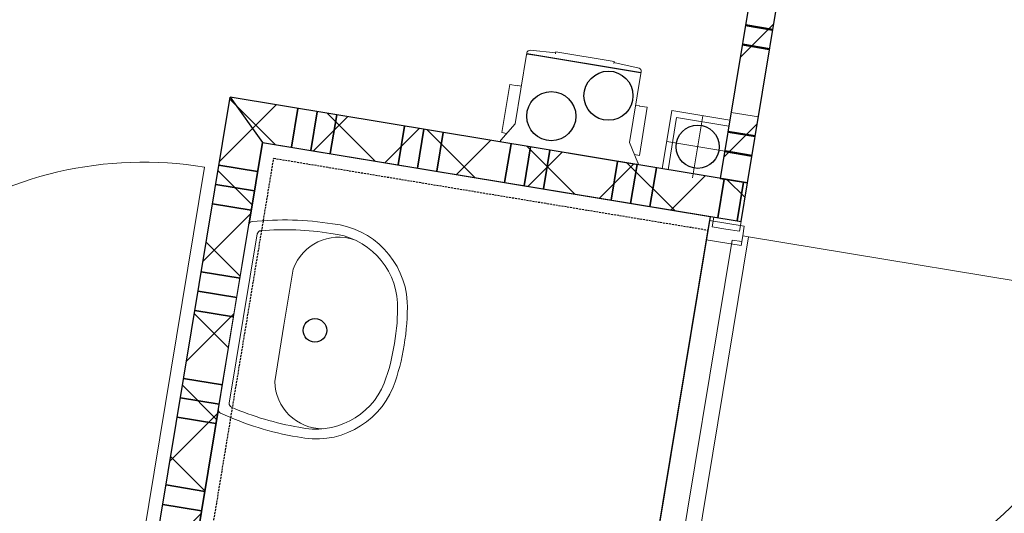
# Model space of a CAD drawing. Extents: x -1000932 to 2054797, y 285738 to 764020.
# Tile 845 of 1056: x 1279100 to 1281607, y 554931 to 556187. Entities that reach past the tile are written whole.
import ezdxf

# ---------------------------------------------------------------- set-up
doc = ezdxf.new("R2010")
doc.units = 0
doc.header["$MEASUREMENT"] = 0
doc.set_wipeout_variables(frame=1)
doc.linetypes.add('DASHED', pattern=[0.75, 0.5, -0.25])
doc.layers.add('31.', color=7, linetype='CONTINUOUS')
doc.layers.add('HATCH_REACTORS', color=7, linetype='CONTINUOUS')
pattern_1 = [(45, (1550275.82, 918770.12), (106.06602, -106.066015), [])]
pattern_2 = [(135, (1550275.82, 918982.25), (106.066017, 106.06602), [])]

msp = doc.modelspace()

# ---------------------------------------------------------------- hatches: boundary and pattern name
at = {"layer": '31.', "linetype": 'Continuous'}
h = msp.add_hatch(dxfattribs=at)
h.set_pattern_fill('ARKEY_P_050A40_12', style=0, pattern_type=0)
h.set_pattern_definition(pattern_1)
h.paths.add_polyline_path([(1281143.85, 556925.811), (1281074.787, 556937.217), (1280883.881, 555782.904), (1280952.944, 555771.467)], flags=0)
h = msp.add_hatch(dxfattribs=at)
h.set_pattern_fill('ARKEY_P_050A40_12', style=0, pattern_type=0)
h.set_pattern_definition(pattern_1)
h.paths.add_polyline_path([(1281143.85, 556925.811), (1281074.787, 556937.217), (1280883.881, 555782.904), (1280952.944, 555771.467)], flags=0)
h = msp.add_hatch(dxfattribs=at)
h.set_pattern_fill('ARKEY_P_050A40_17', style=0, pattern_type=0)
h.set_pattern_definition(pattern_2)
h.paths.add_polyline_path([(1279635.85, 555989.279), (1279718.194, 555874.311), (1279338.037, 553575.529), (1279223.069, 553493.186)], flags=0)
h = msp.add_hatch(dxfattribs=at)
h.set_pattern_fill('ARKEY_P_050A40_18', style=0, pattern_type=0)
h.set_pattern_definition(pattern_1)
h.paths.add_polyline_path([(1279635.85, 555989.279), (1279718.194, 555874.311), (1279338.037, 553575.529), (1279223.069, 553493.186)], flags=0)
h = msp.add_hatch(dxfattribs=at)
h.set_pattern_fill('ARKEY_P_050A40_17', style=0, pattern_type=0)
h.set_pattern_definition(pattern_2)
h.paths.add_polyline_path([(1279635.85, 555989.279), (1279718.194, 555874.311), (1280936.631, 555672.811), (1280952.944, 555771.467)], flags=0)
h = msp.add_hatch(dxfattribs=at)
h.set_pattern_fill('ARKEY_P_050A40_18', style=0, pattern_type=0)
h.set_pattern_definition(pattern_1)
h.paths.add_polyline_path([(1279635.85, 555989.279), (1279718.194, 555874.311), (1280936.631, 555672.811), (1280952.944, 555771.467)], flags=0)

# ---------------------------------------------------------------- linework, layer by layer
at = {"layer": '31.', "color": 7, "linetype": 'Continuous', "lineweight": 50}
for p, q in [((1281017.412, 556161.186), (1280948.35, 556172.623)), ((1281017.412, 556161.186), (1280948.35, 556172.623)), ((1281009.256, 556111.873), (1280940.194, 556123.279)), ((1281009.256, 556111.873), (1280940.194, 556123.279)), ((1280972.537, 555889.873), (1280903.444, 555901.311)), ((1280972.537, 555889.873), (1280903.444, 555901.311)), ((1280964.381, 555840.561), (1280895.287, 555851.967)), ((1280964.381, 555840.561), (1280895.287, 555851.967))]:
    msp.add_line(p, q, dxfattribs=at)
at = {"layer": '31.', "color": 7, "linetype": 'Continuous', "lineweight": 13}
for p, q in [((1281009.256, 556111.873), (1280940.194, 556123.279)), ((1281009.256, 556111.873), (1280940.194, 556123.279)), ((1280980.694, 555939.217), (1280911.6, 555950.623)), ((1280980.694, 555939.217), (1280911.6, 555950.623)), ((1280964.381, 555840.561), (1280895.287, 555851.967)), ((1280964.381, 555840.561), (1280895.287, 555851.967))]:
    msp.add_line(p, q, dxfattribs=at)
at = {"layer": '31.', "color": 7, "linetype": 'Continuous', "lineweight": 35}
for p, q in [((1279808.506, 555960.748), (1279792.194, 555862.092)), ((1279808.506, 555960.748), (1279792.194, 555862.092)), ((1279857.819, 555952.592), (1279841.506, 555853.936)), ((1279857.819, 555952.592), (1279841.506, 555853.936)), ((1279907.162, 555944.436), (1279890.85, 555845.779)), ((1279907.162, 555944.436), (1279890.85, 555845.779)), ((1279907.162, 555944.436), (1279890.85, 555845.779)), ((1279907.162, 555944.436), (1279890.85, 555845.779)), ((1280079.819, 555915.873), (1280063.506, 555817.217)), ((1280079.819, 555915.873), (1280063.506, 555817.217)), ((1280129.131, 555907.717), (1280112.819, 555809.061)), ((1280129.131, 555907.717), (1280112.819, 555809.061)), ((1280178.475, 555899.561), (1280162.162, 555800.904)), ((1280178.475, 555899.561), (1280162.162, 555800.904)), ((1280178.475, 555899.561), (1280162.162, 555800.904)), ((1280178.475, 555899.561), (1280162.162, 555800.904)), ((1280351.131, 555870.967), (1280334.819, 555772.311)), ((1280400.444, 555862.811), (1280384.131, 555764.154)), ((1280400.444, 555862.811), (1280384.131, 555764.154)), ((1280449.787, 555854.654), (1280433.475, 555755.998)), ((1280449.787, 555854.654), (1280433.475, 555755.998)), ((1280449.787, 555854.654), (1280433.475, 555755.998)), ((1280449.787, 555854.654), (1280433.475, 555755.998)), ((1280622.444, 555826.123), (1280606.131, 555727.467)), ((1280622.444, 555826.123), (1280606.131, 555727.467)), ((1279705.975, 555800.311), (1279607.287, 555816.623)), ((1279705.975, 555800.311), (1279607.287, 555816.623)), ((1280671.756, 555817.967), (1280655.444, 555719.311)), ((1280671.756, 555817.967), (1280655.444, 555719.311)), ((1280721.1, 555809.811), (1280704.787, 555711.154)), ((1280721.1, 555809.811), (1280704.787, 555711.154)), ((1280721.1, 555809.811), (1280704.787, 555711.154)), ((1280721.1, 555809.811), (1280704.787, 555711.154)), ((1280893.756, 555781.248), (1280877.444, 555682.592)), ((1280893.756, 555781.248), (1280877.444, 555682.592)), ((1280943.1, 555773.092), (1280926.756, 555674.436)), ((1280943.1, 555773.092), (1280926.756, 555674.436)), ((1279697.819, 555750.967), (1279599.131, 555767.279)), ((1279697.819, 555750.967), (1279599.131, 555767.279)), ((1279689.631, 555701.623), (1279590.975, 555717.936)), ((1279689.631, 555701.623), (1279590.975, 555717.936)), ((1279689.631, 555701.623), (1279590.975, 555717.936)), ((1279689.631, 555701.623), (1279590.975, 555717.936)), ((1279661.1, 555528.967), (1279562.444, 555545.311)), ((1279652.944, 555479.654), (1279554.287, 555495.967)), ((1279644.787, 555430.311), (1279546.131, 555446.623)), ((1279644.787, 555430.311), (1279546.131, 555446.623)), ((1279616.225, 555257.654), (1279517.569, 555273.967)), ((1279608.069, 555208.342), (1279509.412, 555224.654)), ((1279599.912, 555158.998), (1279501.256, 555175.311)), ((1279599.912, 555158.998), (1279501.256, 555175.311)), ((1279571.35, 554986.342), (1279472.694, 555002.654)), ((1279571.35, 554986.342), (1279472.694, 555002.654)), ((1279563.194, 554937.029), (1279464.537, 554953.342)), ((1279563.194, 554937.029), (1279464.537, 554953.342))]:
    msp.add_line(p, q, dxfattribs=at)
at = {"layer": '31.', "color": 7, "linetype": 'Continuous', "lineweight": 18, "ltscale": 10}
for points in [[(1281074.787, 556937.217), (1280883.881, 555782.904)], [(1281074.787, 556937.217), (1280883.881, 555782.904)], [(1280952.944, 555771.467), (1281143.85, 556925.811)], [(1280952.944, 555771.467), (1281143.85, 556925.811)], [(1279223.069, 553493.186), (1279635.85, 555989.279)], [(1280952.944, 555771.467), (1279635.85, 555989.279)], [(1280735.912, 555807.373), (1280760.381, 555955.342), (1280908.381, 555930.873)], [(1280750.694, 555804.904), (1280772.725, 555938.123), (1280905.912, 555916.092)], [(1280750.694, 555804.904), (1280772.725, 555938.123), (1280905.912, 555916.092)], [(1280813.194, 555784.436), (1280839.319, 555942.311)], [(1280813.194, 555784.436), (1280839.319, 555942.311)], [(1279718.194, 555874.311), (1279338.037, 553575.529)], [(1279718.194, 555874.311), (1280936.631, 555672.811)], [(1280905.194, 555850.311), (1280747.319, 555876.436)], [(1280883.881, 555782.904), (1280952.944, 555771.467)], [(1280883.881, 555782.904), (1280952.944, 555771.467)], [(1280936.631, 555672.811), (1280952.944, 555771.467)], [(1280936.631, 555672.811), (1280952.944, 555771.467)], [(1280898.037, 555653.873), (1280932.569, 555648.154), (1280936.631, 555672.811), (1280867.569, 555684.248), (1280863.506, 555659.561), (1280898.037, 555653.873)], [(1280898.037, 555653.873), (1280932.569, 555648.154), (1280936.631, 555672.811), (1280867.569, 555684.248), (1280863.506, 555659.561), (1280898.037, 555653.873)], [(1280847.912, 555626.654), (1280699.444, 554728.873)], [(1280847.912, 555626.654), (1280699.444, 554728.873)], [(1280761.912, 554708.154), (1280913.694, 555625.936), (1280938.35, 555621.842), (1280940.787, 555636.654), (1280955.6, 555634.217), (1280799.069, 554687.686), (1280784.131, 554689.279), (1280786.569, 554704.061), (1280761.912, 554708.154)], [(1280761.912, 554708.154), (1280913.694, 555625.936), (1280938.35, 555621.842), (1280940.787, 555636.654), (1280955.6, 555634.217), (1280799.069, 554687.686), (1280784.131, 554689.279), (1280786.569, 554704.061), (1280761.912, 554708.154)]]:
    msp.add_lwpolyline(points, dxfattribs=at)
at = {"layer": '31.', "color": 7, "linetype": 'Continuous', "lineweight": 13, "ltscale": 10}
for points in [[(1278468.6, 555021.811, -0.41421358), (1279570.944, 555811.311), (1279414.506, 554865.404)], [(1278468.6, 555021.811, -0.41421358), (1279570.944, 555811.311), (1279414.506, 554865.404)], [(1280799.131, 554688.061, 0.41421358), (1281901.756, 555477.748), (1280955.6, 555634.217)], [(1280799.131, 554688.061, 0.41421358), (1281901.756, 555477.748), (1280955.6, 555634.217)]]:
    msp.add_lwpolyline(points, format="xyb", dxfattribs=at)
at = {"layer": '31.', "color": 7, "linetype": 'Continuous', "lineweight": 18, "ltscale": 10}
msp.add_lwpolyline([(1280940.787, 555636.654), (1280936.725, 555611.998), (1280847.912, 555626.654), (1280856.069, 555675.998), (1280944.881, 555661.311)], close=True, dxfattribs=at)
msp.add_lwpolyline([(1280940.787, 555636.654), (1280936.725, 555611.998), (1280847.912, 555626.654), (1280856.069, 555675.998), (1280944.881, 555661.311)], close=True, dxfattribs=at)
at = {"layer": '31.', "color": 7, "linetype": 'Continuous'}
msp.add_circle((1280826.256, 555863.373), 54.986, dxfattribs=at)
msp.add_circle((1280826.256, 555863.373), 54.986, dxfattribs=at)
at = {"layer": 'HATCH_REACTORS', "ltscale": 10}
for points in [[(1281143.85, 556925.811), (1281074.787, 556937.217), (1280883.881, 555782.904), (1280952.944, 555771.467)], [(1281143.85, 556925.811), (1281074.787, 556937.217), (1280883.881, 555782.904), (1280952.944, 555771.467)], [(1281143.85, 556925.811), (1281074.787, 556937.217), (1280883.881, 555782.904), (1280952.944, 555771.467)], [(1281143.85, 556925.811), (1281074.787, 556937.217), (1280883.881, 555782.904), (1280952.944, 555771.467)], [(1281143.85, 556925.811), (1281074.787, 556937.217), (1280883.881, 555782.904), (1280952.944, 555771.467)], [(1281143.85, 556925.811), (1281074.787, 556937.217), (1280883.881, 555782.904), (1280952.944, 555771.467)], [(1279635.85, 555989.279), (1279718.194, 555874.311), (1279338.037, 553575.529), (1279223.069, 553493.186)], [(1279635.85, 555989.279), (1279718.194, 555874.311), (1279338.037, 553575.529), (1279223.069, 553493.186)], [(1279635.85, 555989.279), (1279718.194, 555874.311), (1279338.037, 553575.529), (1279223.069, 553493.186)], [(1279635.85, 555989.279), (1279718.194, 555874.311), (1279338.037, 553575.529), (1279223.069, 553493.186)], [(1279635.85, 555989.279), (1279718.194, 555874.311), (1280936.631, 555672.811), (1280952.944, 555771.467)], [(1279635.85, 555989.279), (1279718.194, 555874.311), (1280936.631, 555672.811), (1280952.944, 555771.467)], [(1279635.85, 555989.279), (1279718.194, 555874.311), (1280936.631, 555672.811), (1280952.944, 555771.467)], [(1279635.85, 555989.279), (1279718.194, 555874.311), (1280936.631, 555672.811), (1280952.944, 555771.467)], [(1280487.444, 553385.467), (1279338.037, 553575.529), (1279718.194, 555874.311), (1280857.725, 555685.873), (1280691.287, 554679.529), (1280701.162, 554677.904)], [(1280487.444, 553385.467), (1279338.037, 553575.529), (1279718.194, 555874.311), (1280857.725, 555685.873), (1280691.287, 554679.529), (1280701.162, 554677.904)]]:
    msp.add_lwpolyline(points, close=True, dxfattribs=at)

# ---------------------------------------------------------------- next in the draw order: wipeouts: each hides what was drawn before it
for points in [[(1280703.694, 555880.404), (1280734.819, 556068.623), (1280343.819, 556133.311), (1280312.694, 555945.061)], [(1279644.787, 555430.342), (1279606.037, 555196.092), (1279605.881, 555195.186), (1279605.912, 555193.311), (1279606.319, 555191.467), (1279607.037, 555189.748), (1279608.069, 555188.186), (1279609.35, 555186.842), (1279610.881, 555185.748), (1279611.725, 555185.373), (1279658.319, 555163.904), (1279756.475, 555133.436), (1279807.1, 555124.748), (1279825.319, 555120.654), (1279862.787, 555118.904), (1279899.944, 555123.748), (1279935.662, 555134.967), (1279968.881, 555152.248), (1279998.6, 555175.061), (1280023.85, 555202.717), (1280043.912, 555234.342), (1280051.037, 555251.654), (1280060.662, 555277.592), (1280074.6, 555331.186), (1280078.881, 555358.561)]]:
    msp.add_wipeout(points).dxf.layer = '31.'

# ---------------------------------------------------------------- next in the draw order: linework, layer by layer
at = {"layer": '31.', "color": 7, "linetype": 'Continuous', "lineweight": 35}
for p, q in [((1280351.131, 555870.967), (1280334.819, 555772.311)), ((1279616.225, 555257.654), (1279517.569, 555273.967)), ((1279608.069, 555208.342), (1279509.412, 555224.654)), ((1279599.912, 555158.998), (1279501.256, 555175.311)), ((1279599.912, 555158.998), (1279501.256, 555175.311))]:
    msp.add_line(p, q, dxfattribs=at)
at = {"layer": '31.', "color": 7, "linetype": 'Continuous', "lineweight": 18, "ltscale": 10}
for points in [[(1280415.694, 556095.248), (1280680.6, 556051.436, -0.41421361), (1280681.819, 556049.717), (1280652.725, 555873.811), (1280674.194, 555821.998, -0.14009817), (1280674.35, 555820.654), (1280673.85, 555817.623), (1280323.6, 555875.561), (1280324.1, 555878.561, -0.14009811), (1280324.694, 555879.811), (1280361.694, 555921.936), (1280390.787, 556097.842, -0.41421354), (1280392.506, 556099.061), (1280415.694, 556095.248)], [(1280613.037, 556078.029), (1280676.912, 556062.904, -0.3941869), (1280682.6, 556054.373), (1280682.319, 556052.654), (1280391.256, 556100.811), (1280391.537, 556102.498, -0.3941867), (1280399.662, 556108.748), (1280465.037, 556102.529)]]:
    msp.add_lwpolyline(points, format="xyb", dxfattribs=at)
for points in [[(1280393.225, 556100.467), (1280393.006, 556098.998)], [(1280464.631, 556100.061), (1280465.444, 556104.967), (1280613.444, 556080.498), (1280612.6, 556075.561)], [(1280680.35, 556052.998), (1280680.1, 556051.498)], [(1280339.944, 555897.186), (1280327.537, 555899.217), (1280347.756, 556021.561), (1280367.475, 556018.311), (1280367.569, 556018.779), (1280377.444, 556017.154)], [(1280952.944, 555771.467), (1279635.85, 555989.279)], [(1280665.35, 555843.373), (1280677.756, 555841.311), (1280698.006, 555963.654), (1280678.256, 555966.904), (1280678.35, 555967.404), (1280668.475, 555969.029)], [(1280735.912, 555807.373), (1280760.381, 555955.342), (1280908.381, 555930.873)], [(1280905.194, 555850.311), (1280747.319, 555876.436)]]:
    msp.add_lwpolyline(points, dxfattribs=at)
at = {"layer": '31.', "color": 7, "linetype": 'Continuous'}
for centre in [(1280598.975, 555993.186), (1280453.569, 555941.217)]:
    msp.add_circle(centre, 62.492, dxfattribs=at)

# ---------------------------------------------------------------- next in the draw order: wipeouts: each hides what was drawn before it
msp.add_wipeout([(1279644.787, 555430.342), (1279683.506, 555664.561), (1279683.662, 555665.467), (1279684.319, 555667.248), (1279685.256, 555668.842), (1279686.475, 555670.248), (1279687.975, 555671.404), (1279689.631, 555672.248), (1279691.412, 555672.779), (1279692.35, 555672.873), (1279743.35, 555678.186), (1279846.1, 555675.436), (1279896.85, 555667.373), (1279915.381, 555665.404), (1279951.412, 555654.998), (1279985.037, 555638.467), (1280015.256, 555616.342), (1280041.162, 555589.311), (1280061.944, 555558.123), (1280076.975, 555523.842), (1280085.787, 555487.436), (1280086.944, 555468.748), (1280087.662, 555441.061), (1280083.6, 555385.842), (1280078.881, 555358.561)]).dxf.layer = '31.'

# ---------------------------------------------------------------- next in the draw order: hatches: boundary and pattern name
at = {"layer": '31.', "linetype": 'Continuous'}
h = msp.add_hatch(dxfattribs=at)
h.set_pattern_fill('ARKEY_P_050A40_17', style=0, pattern_type=0)
h.set_pattern_definition(pattern_2)
h.paths.add_polyline_path([(1279635.85, 555989.279), (1279718.194, 555874.311), (1279338.037, 553575.529), (1279223.069, 553493.186)], flags=0)
h = msp.add_hatch(dxfattribs=at)
h.set_pattern_fill('ARKEY_P_050A40_18', style=0, pattern_type=0)
h.set_pattern_definition(pattern_1)
h.paths.add_polyline_path([(1279635.85, 555989.279), (1279718.194, 555874.311), (1279338.037, 553575.529), (1279223.069, 553493.186)], flags=0)
h = msp.add_hatch(dxfattribs=at)
h.set_pattern_fill('ARKEY_P_050A40_17', style=0, pattern_type=0)
h.set_pattern_definition(pattern_2)
h.paths.add_polyline_path([(1279635.85, 555989.279), (1279718.194, 555874.311), (1280936.631, 555672.811), (1280952.944, 555771.467)], flags=0)
h = msp.add_hatch(dxfattribs=at)
h.set_pattern_fill('ARKEY_P_050A40_18', style=0, pattern_type=0)
h.set_pattern_definition(pattern_1)
h.paths.add_polyline_path([(1279635.85, 555989.279), (1279718.194, 555874.311), (1280936.631, 555672.811), (1280952.944, 555771.467)], flags=0)

# ---------------------------------------------------------------- next in the draw order: linework, layer by layer
at = {"layer": '31.', "color": 7, "linetype": 'Continuous', "lineweight": 35}
for p, q in [((1279661.1, 555528.967), (1279562.444, 555545.311)), ((1279652.944, 555479.654), (1279554.287, 555495.967)), ((1279644.787, 555430.311), (1279546.131, 555446.623)), ((1279644.787, 555430.311), (1279546.131, 555446.623))]:
    msp.add_line(p, q, dxfattribs=at)
at = {"layer": '31.', "color": 7, "linetype": 'Continuous', "lineweight": 18, "ltscale": 10}
for points in [[(1279223.069, 553493.186), (1279635.85, 555989.279)], [(1279718.194, 555874.311), (1279338.037, 553575.529)], [(1279718.194, 555874.311), (1280936.631, 555672.811)]]:
    msp.add_lwpolyline(points, dxfattribs=at)
at = {"layer": '31.', "color": 7, "linetype": 'DASHED', "lineweight": 25, "ltscale": 10}
msp.add_lwpolyline([(1280666.631, 554683.623), (1280458.631, 553425.686), (1279378.287, 553604.342), (1279747.006, 555834.061), (1280852.006, 555651.342)], dxfattribs=at)
at = {"layer": '31.', "color": 7, "linetype": 'Continuous', "lineweight": 18, "ltscale": 10}
for points in [[(1279644.787, 555430.342), (1279683.506, 555664.561, -0.33781127), (1279692.35, 555672.873, -0.06542521), (1279896.819, 555667.373, -0.36579263), (1280086.944, 555468.717, -0.04987602), (1280078.881, 555358.561)], [(1279669.444, 555426.248), (1279705.006, 555641.436, -0.34489255), (1279714.1, 555649.779, -0.05893265), (1279892.506, 555642.748, -0.36974787), (1280062.131, 555466.217, -0.04912197), (1280054.319, 555362.623)], [(1279773.037, 555409.123), (1279796.694, 555552.186, -0.4081376), (1279952.475, 555626.592)], [(1279644.787, 555430.342), (1279606.037, 555196.092, 0.33781127), (1279611.725, 555185.373, 0.06542521), (1279807.1, 555124.748, 0.36579263), (1280051.069, 555251.654, 0.04987602), (1280078.881, 555358.561)], [(1279669.444, 555426.248), (1279633.85, 555211.092, 0.34489255), (1279639.756, 555200.248, 0.05893265), (1279810.944, 555149.467, 0.36974787), (1280028.35, 555261.998, 0.04912197), (1280054.319, 555362.623)], [(1279773.037, 555409.123), (1279749.381, 555266.061, 0.4081376), (1279872.912, 555145.467)]]:
    msp.add_lwpolyline(points, format="xyb", dxfattribs=at)
at = {"layer": '31.', "color": 7, "linetype": 'Continuous'}
msp.add_circle((1279851.975, 555396.061), 29.998, dxfattribs=at)
at = {"layer": 'HATCH_REACTORS', "ltscale": 10}
for points in [[(1279635.85, 555989.279), (1279718.194, 555874.311), (1279338.037, 553575.529), (1279223.069, 553493.186)], [(1279635.85, 555989.279), (1279718.194, 555874.311), (1279338.037, 553575.529), (1279223.069, 553493.186)], [(1279635.85, 555989.279), (1279718.194, 555874.311), (1279338.037, 553575.529), (1279223.069, 553493.186)], [(1279635.85, 555989.279), (1279718.194, 555874.311), (1279338.037, 553575.529), (1279223.069, 553493.186)], [(1279635.85, 555989.279), (1279718.194, 555874.311), (1280936.631, 555672.811), (1280952.944, 555771.467)], [(1279635.85, 555989.279), (1279718.194, 555874.311), (1280936.631, 555672.811), (1280952.944, 555771.467)], [(1279635.85, 555989.279), (1279718.194, 555874.311), (1280936.631, 555672.811), (1280952.944, 555771.467)], [(1279635.85, 555989.279), (1279718.194, 555874.311), (1280936.631, 555672.811), (1280952.944, 555771.467)], [(1280487.444, 553385.467), (1279338.037, 553575.529), (1279718.194, 555874.311), (1280857.725, 555685.873), (1280691.287, 554679.529), (1280701.162, 554677.904)], [(1280487.444, 553385.467), (1279338.037, 553575.529), (1279718.194, 555874.311), (1280857.725, 555685.873), (1280691.287, 554679.529), (1280701.162, 554677.904)]]:
    msp.add_lwpolyline(points, close=True, dxfattribs=at)

# ---------------------------------------------------------------- next in the draw order: wipeouts: each hides what was drawn before it
for points in [[(1280703.694, 555880.404), (1280734.819, 556068.623), (1280343.819, 556133.311), (1280312.694, 555945.061)], [(1279644.787, 555430.342), (1279606.037, 555196.092), (1279605.881, 555195.186), (1279605.912, 555193.311), (1279606.319, 555191.467), (1279607.037, 555189.748), (1279608.069, 555188.186), (1279609.35, 555186.842), (1279610.881, 555185.748), (1279611.725, 555185.373), (1279658.319, 555163.904), (1279756.475, 555133.436), (1279807.1, 555124.748), (1279825.319, 555120.654), (1279862.787, 555118.904), (1279899.944, 555123.748), (1279935.662, 555134.967), (1279968.881, 555152.248), (1279998.6, 555175.061), (1280023.85, 555202.717), (1280043.912, 555234.342), (1280051.037, 555251.654), (1280060.662, 555277.592), (1280074.6, 555331.186), (1280078.881, 555358.561)]]:
    msp.add_wipeout(points).dxf.layer = '31.'

# ---------------------------------------------------------------- next in the draw order: linework, layer by layer
at = {"layer": '31.', "color": 7, "linetype": 'Continuous', "lineweight": 18, "ltscale": 10}
for points in [[(1280415.694, 556095.248), (1280680.6, 556051.436, -0.41421361), (1280681.819, 556049.717), (1280652.725, 555873.811), (1280674.194, 555821.998, -0.14009817), (1280674.35, 555820.654), (1280673.85, 555817.623), (1280323.6, 555875.561), (1280324.1, 555878.561, -0.14009811), (1280324.694, 555879.811), (1280361.694, 555921.936), (1280390.787, 556097.842, -0.41421354), (1280392.506, 556099.061), (1280415.694, 556095.248)], [(1280613.037, 556078.029), (1280676.912, 556062.904, -0.3941869), (1280682.6, 556054.373), (1280682.319, 556052.654), (1280391.256, 556100.811), (1280391.537, 556102.498, -0.3941867), (1280399.662, 556108.748), (1280465.037, 556102.529)]]:
    msp.add_lwpolyline(points, format="xyb", dxfattribs=at)
for points in [[(1280393.225, 556100.467), (1280393.006, 556098.998)], [(1280464.631, 556100.061), (1280465.444, 556104.967), (1280613.444, 556080.498), (1280612.6, 556075.561)], [(1280680.35, 556052.998), (1280680.1, 556051.498)], [(1280339.944, 555897.186), (1280327.537, 555899.217), (1280347.756, 556021.561), (1280367.475, 556018.311), (1280367.569, 556018.779), (1280377.444, 556017.154)], [(1280665.35, 555843.373), (1280677.756, 555841.311), (1280698.006, 555963.654), (1280678.256, 555966.904), (1280678.35, 555967.404), (1280668.475, 555969.029)]]:
    msp.add_lwpolyline(points, dxfattribs=at)
at = {"layer": '31.', "color": 7, "linetype": 'Continuous'}
for centre in [(1280598.975, 555993.186), (1280453.569, 555941.217)]:
    msp.add_circle(centre, 62.492, dxfattribs=at)

# ---------------------------------------------------------------- next in the draw order: wipeouts: each hides what was drawn before it
msp.add_wipeout([(1279644.787, 555430.342), (1279683.506, 555664.561), (1279683.662, 555665.467), (1279684.319, 555667.248), (1279685.256, 555668.842), (1279686.475, 555670.248), (1279687.975, 555671.404), (1279689.631, 555672.248), (1279691.412, 555672.779), (1279692.35, 555672.873), (1279743.35, 555678.186), (1279846.1, 555675.436), (1279896.85, 555667.373), (1279915.381, 555665.404), (1279951.412, 555654.998), (1279985.037, 555638.467), (1280015.256, 555616.342), (1280041.162, 555589.311), (1280061.944, 555558.123), (1280076.975, 555523.842), (1280085.787, 555487.436), (1280086.944, 555468.748), (1280087.662, 555441.061), (1280083.6, 555385.842), (1280078.881, 555358.561)]).dxf.layer = '31.'

# ---------------------------------------------------------------- next in the draw order: linework, layer by layer
at = {"layer": '31.', "color": 7, "linetype": 'DASHED', "lineweight": 25, "ltscale": 10}
msp.add_lwpolyline([(1280666.631, 554683.623), (1280458.631, 553425.686), (1279378.287, 553604.342), (1279747.006, 555834.061), (1280852.006, 555651.342)], dxfattribs=at)
at = {"layer": '31.', "color": 7, "linetype": 'Continuous', "lineweight": 18, "ltscale": 10}
for points in [[(1279644.787, 555430.342), (1279683.506, 555664.561, -0.33781127), (1279692.35, 555672.873, -0.06542521), (1279896.819, 555667.373, -0.36579263), (1280086.944, 555468.717, -0.04987602), (1280078.881, 555358.561)], [(1279669.444, 555426.248), (1279705.006, 555641.436, -0.34489255), (1279714.1, 555649.779, -0.05893265), (1279892.506, 555642.748, -0.36974787), (1280062.131, 555466.217, -0.04912197), (1280054.319, 555362.623)], [(1279773.037, 555409.123), (1279796.694, 555552.186, -0.4081376), (1279952.475, 555626.592)], [(1279644.787, 555430.342), (1279606.037, 555196.092, 0.33781127), (1279611.725, 555185.373, 0.06542521), (1279807.1, 555124.748, 0.36579263), (1280051.069, 555251.654, 0.04987602), (1280078.881, 555358.561)], [(1279669.444, 555426.248), (1279633.85, 555211.092, 0.34489255), (1279639.756, 555200.248, 0.05893265), (1279810.944, 555149.467, 0.36974787), (1280028.35, 555261.998, 0.04912197), (1280054.319, 555362.623)], [(1279773.037, 555409.123), (1279749.381, 555266.061, 0.4081376), (1279872.912, 555145.467)]]:
    msp.add_lwpolyline(points, format="xyb", dxfattribs=at)
at = {"layer": '31.', "color": 7, "linetype": 'Continuous'}
msp.add_circle((1279851.975, 555396.061), 29.998, dxfattribs=at)

doc.saveas('drawing.dxf')
